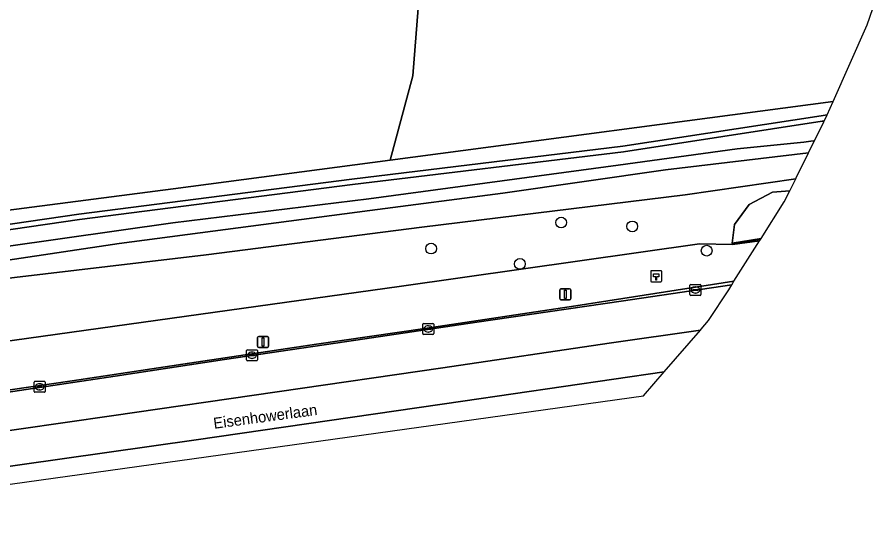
# Model space of a CAD drawing. Extents: x 162722 to 165104, y 384719 to 386284.
# Drawn here: x 164985.8 to 165063.9, y 385169 to 385215.6 of the extents above; entities that cross this region are included whole.
import ezdxf

# ---------------------------------------------------------------- set-up
doc = ezdxf.new("R2010")
doc.units = 0
for name, color, linetype in [('IMGEO_Berm_groen', 7, 'Continuous'), ('IMGEO_Berm_open', 7, 'Continuous'), ('IMGEO_Boom', 7, 'Continuous'), ('IMGEO_Grasland_overig', 7, 'Continuous'), ('IMGEO_Groenvoorziening', 7, 'Continuous'), ('IMGEO_Hectometerpaal', 7, 'Continuous'), ('IMGEO_Hek', 7, 'Continuous'), ('IMGEO_Kolk', 7, 'Continuous'), ('IMGEO_Lichtmast', 7, 'Continuous'), ('IMGEO_Loofbos', 7, 'Continuous'), ('IMGEO_Muur', 7, 'Continuous'), ('IMGEO_Oever', 7, 'Continuous'), ('IMGEO_Openbare_ruimte_label', 7, 'Continuous'), ('IMGEO_OVBaan_gesloten', 7, 'Continuous'), ('IMGEO_Rijbaan_regionaal_gesloten', 7, 'Continuous'), ('IMGEO_Sloot', 7, 'Continuous')]:
    doc.layers.add(name, color=color, linetype=linetype)

msp = doc.modelspace()

# ---------------------------------------------------------------- linework, layer by layer
at = {"layer": 'IMGEO_Berm_groen'}
for points in [[(165059.48, 385206.691), (165058.961, 385206.611), (165040.909, 385203.834), (165016.238, 385200.844), (164991.406, 385197.667), (164953.716, 385192.185), (164938.307, 385190.675), (164921.664, 385188.128), (164911.149, 385187.234), (164910.177, 385186.66), (164910.894, 385186.27), (164917.833, 385187.088), (164953.784, 385191.689), (164991.474, 385197.171), (165016.3, 385200.348), (165040.977, 385203.339), (165059.04, 385206.117), (165059.212, 385206.114)], [(165059.188, 385206.064), (165059.212, 385206.114), (165059.04, 385206.117)], [(165056.084, 385199.77), (165054.505, 385199.677), (165052.385, 385198.554), (165051.052, 385196.727), (165050.864, 385195.03), (165053.483, 385195.45), (165055.594, 385198.78)]]:
    msp.add_lwpolyline(points, close=True, dxfattribs=at)
for points in [[(164968.362, 385183.813), (165020.754, 385191.117), (165047.879, 385194.968), (165050.867, 385194.892), (165053.347, 385195.235), (165053.359, 385195.254), (165053.446, 385195.392), (165050.869, 385194.999), (165050.864, 385195.03), (165051.052, 385196.727), (165052.385, 385198.554), (165054.505, 385199.677), (165056.084, 385199.77), (165056.633, 385200.881), (165046.572, 385199.433), (165022.61, 385196.468), (165002.993, 385193.967), (164970.9, 385190.16)], [(164903.531, 385170.617), (164918.855, 385172.593), (164929.276, 385174.041), (164940.99, 385175.646), (164951.253, 385176.949), (164960.758, 385178.161), (164969.869, 385179.459), (164979.286, 385180.831), (164990.799, 385182.493), (165001.473, 385184.099), (165013.019, 385185.842), (165022.876, 385187.269), (165036.622, 385189.332), (165051.015, 385191.555), (165053.347, 385195.235), (165050.867, 385194.892), (165047.879, 385194.968), (165020.754, 385191.117), (164968.362, 385183.813), (164968.099, 385183.778), (164951.242, 385181.517), (164918.73, 385177.161), (164860.451, 385169.035)]]:
    msp.add_lwpolyline(points, dxfattribs=at)
at = {"layer": 'IMGEO_Berm_open'}
msp.add_lwpolyline([(164981.534, 385180.954), (164994.729, 385182.935), (165004.666, 385184.444), (165015.801, 385186.066), (165027.618, 385187.84), (165040.757, 385189.76), (165050.809, 385191.23), (165051.015, 385191.555), (165036.622, 385189.332), (165022.876, 385187.269), (165013.019, 385185.842), (165001.473, 385184.099), (164990.799, 385182.493), (164979.286, 385180.831)], dxfattribs=at)
at = {"layer": 'IMGEO_Boom'}
for centre in [(165035.293, 385196.896), (165041.759, 385196.546), (165023.459, 385194.527), (165048.531, 385194.339), (165031.539, 385193.132)]:
    msp.add_circle(centre, 0.489, dxfattribs=at)
at = {"layer": 'IMGEO_Grasland_overig'}
msp.add_lwpolyline([(165022.276, 385216.398), (165021.795, 385210.26), (165019.747, 385202.573), (165060.043, 385207.898), (165063.125, 385214.876), (165063.919, 385217.204)], dxfattribs=at)
at = {"layer": 'IMGEO_Groenvoorziening'}
msp.add_lwpolyline([(165060.043, 385207.898), (165019.747, 385202.573), (165000, 385199.963), (164973.558, 385196.527), (164948.665, 385192.871), (164944.012, 385192.188), (164938.87, 385191.433), (164911.149, 385187.234), (164921.664, 385188.128), (164938.307, 385190.675), (164953.716, 385192.185), (164991.406, 385197.667), (165016.238, 385200.844), (165040.909, 385203.834), (165058.961, 385206.611), (165059.48, 385206.691)], close=True, dxfattribs=at)
at = {"layer": 'IMGEO_Hectometerpaal'}
for p, q in [((165043.438, 385192.436), (165043.438, 385191.595)), ((165043.438, 385192.436), (165043.438, 385191.595)), ((165044.354, 385192.52), (165043.513, 385192.52)), ((165044.354, 385192.52), (165043.513, 385192.52)), ((165044.438, 385191.604), (165044.438, 385192.445)), ((165044.438, 385191.604), (165044.438, 385192.445)), ((165043.522, 385191.52), (165044.363, 385191.52)), ((165043.522, 385191.52), (165044.363, 385191.52))]:
    msp.add_line(p, q, dxfattribs=at)
msp.add_lwpolyline([(165043.963, 385191.664), (165043.903, 385191.664), (165043.903, 385191.969), (165043.683, 385191.969), (165043.683, 385192.238), (165044.183, 385192.238), (165044.183, 385191.969), (165043.963, 385191.969), (165043.963, 385191.664)], dxfattribs=at)
for centre, start, end in [((165043.516, 385192.442), 92.4484, 184.28452), ((165043.516, 385192.442), 92.4484, 184.28452), ((165044.36, 385192.442), 2.4484, 94.28452), ((165044.36, 385192.442), 2.4484, 94.28452), ((165043.516, 385191.598), 182.4484, 274.28452), ((165043.516, 385191.598), 182.4484, 274.28452), ((165044.36, 385191.598), 272.4484, 4.28452), ((165044.36, 385191.598), 272.4484, 4.28452)]:
    msp.add_arc(centre, 0.0779, start, end, dxfattribs=at)
at = {"layer": 'IMGEO_Hek'}
msp.add_lwpolyline([(164948.665, 385192.871), (164973.558, 385196.527), (165000, 385199.963), (165019.747, 385202.573), (165060.043, 385207.898)], dxfattribs=at)
at = {"layer": 'IMGEO_Kolk'}
for p, q in [((165047.008, 385190.338), (165047.008, 385191.19)), ((165047.083, 385191.264), (165047.935, 385191.264)), ((165047.496, 385191.044), (165047.521, 385191.044)), ((165048.009, 385191.19), (165048.009, 385190.338)), ((165047.935, 385190.264), (165047.083, 385190.264)), ((165047.267, 385190.758), (165047.267, 385190.77)), ((165047.705, 385190.721), (165047.307, 385190.721)), ((165047.31, 385190.807), (165047.708, 385190.807)), ((165047.519, 385190.484), (165047.494, 385190.484)), ((165047.751, 385190.77), (165047.751, 385190.758)), ((165022.699, 385186.791), (165022.699, 385187.643)), ((165022.774, 385187.717), (165023.626, 385187.717)), ((165022.958, 385187.211), (165022.958, 385187.223)), ((165023.396, 385187.174), (165022.998, 385187.174)), ((165023.001, 385187.26), (165023.399, 385187.26)), ((165023.187, 385187.497), (165023.212, 385187.497)), ((165023.442, 385187.223), (165023.442, 385187.211)), ((165023.7, 385187.643), (165023.7, 385186.791)), ((165023.626, 385186.717), (165022.774, 385186.717)), ((165023.21, 385186.937), (165023.185, 385186.937)), ((165006.67, 385184.398), (165006.67, 385185.25)), ((165006.745, 385185.324), (165007.597, 385185.324)), ((165006.929, 385184.818), (165006.929, 385184.83)), ((165007.367, 385184.781), (165006.969, 385184.781)), ((165006.972, 385184.867), (165007.37, 385184.867)), ((165007.158, 385185.104), (165007.183, 385185.104)), ((165007.413, 385184.83), (165007.413, 385184.818)), ((165007.671, 385185.25), (165007.671, 385184.398)), ((165007.597, 385184.324), (165006.745, 385184.324)), ((165007.181, 385184.544), (165007.156, 385184.544)), ((164987.421, 385182.454), (164988.273, 385182.454)), ((164987.346, 385181.528), (164987.346, 385182.38)), ((164987.605, 385181.948), (164987.605, 385181.96)), ((164988.043, 385181.911), (164987.645, 385181.911)), ((164987.648, 385181.997), (164988.046, 385181.997)), ((164987.857, 385181.674), (164987.832, 385181.674)), ((164987.834, 385182.234), (164987.859, 385182.234)), ((164988.089, 385181.96), (164988.089, 385181.948)), ((164988.347, 385182.38), (164988.347, 385181.528)), ((164988.273, 385181.454), (164987.421, 385181.454))]:
    msp.add_line(p, q, dxfattribs=at)
for points in [[(165047.008, 385190.338), (165047.008, 385191.19)], [(165047.083, 385191.264), (165047.935, 385191.264)], [(165048.009, 385191.19), (165048.009, 385190.338)], [(165047.935, 385190.264), (165047.083, 385190.264)], [(165022.699, 385186.791), (165022.699, 385187.643)], [(165022.774, 385187.717), (165023.626, 385187.717)], [(165023.7, 385187.643), (165023.7, 385186.791)], [(165023.626, 385186.717), (165022.774, 385186.717)], [(165006.67, 385184.398), (165006.67, 385185.25)], [(165006.745, 385185.324), (165007.597, 385185.324)], [(165007.671, 385185.25), (165007.671, 385184.398)], [(165007.597, 385184.324), (165006.745, 385184.324)], [(164987.421, 385182.454), (164988.273, 385182.454)], [(164987.346, 385181.528), (164987.346, 385182.38)], [(164988.347, 385182.38), (164988.347, 385181.528)], [(164988.273, 385181.454), (164987.421, 385181.454)]]:
    msp.add_lwpolyline(points, dxfattribs=at)
for centre, radius, start, end in [((165047.085, 385191.188), 0.0765, 91.55205, 178.44795), ((165047.085, 385191.188), 0.0765, 91.55205, 178.44795), ((165047.933, 385191.188), 0.0765, 1.55205, 88.44795), ((165047.933, 385191.188), 0.0765, 1.55205, 88.44795), ((165047.085, 385190.34), 0.0765, 181.55205, 268.44795), ((165047.085, 385190.34), 0.0765, 181.55205, 268.44795), ((165047.307, 385190.767), 0.0403, 85.87752, 175.75265), ((165047.304, 385190.757), 0.0366, 178.93798, 274.71019), ((165047.708, 385190.764), 0.043, 264.86636, 352.45326), ((165047.712, 385190.769), 0.0386, 1.73085, 96.63898), ((165047.933, 385190.34), 0.0765, 271.55205, 358.44795), ((165047.933, 385190.34), 0.0765, 271.55205, 358.44795), ((165022.776, 385187.641), 0.0765, 91.55205, 178.44795), ((165022.776, 385187.641), 0.0765, 91.55205, 178.44795), ((165022.998, 385187.22), 0.0403, 85.87752, 175.75265), ((165022.995, 385187.21), 0.0366, 178.93798, 274.71019), ((165023.399, 385187.217), 0.043, 264.86636, 352.45326), ((165023.403, 385187.222), 0.0386, 1.73085, 96.63898), ((165023.624, 385187.641), 0.0765, 1.55205, 88.44795), ((165023.624, 385187.641), 0.0765, 1.55205, 88.44795), ((165022.776, 385186.793), 0.0765, 181.55205, 268.44795), ((165022.776, 385186.793), 0.0765, 181.55205, 268.44795), ((165023.624, 385186.793), 0.0765, 271.55205, 358.44795), ((165023.624, 385186.793), 0.0765, 271.55205, 358.44795), ((165006.747, 385185.248), 0.0765, 91.55205, 178.44795), ((165006.747, 385185.248), 0.0765, 91.55205, 178.44795), ((165006.969, 385184.827), 0.0403, 85.87752, 175.75265), ((165006.966, 385184.817), 0.0366, 178.93798, 274.71019), ((165007.37, 385184.824), 0.043, 264.86636, 352.45326), ((165007.374, 385184.829), 0.0386, 1.73085, 96.63898), ((165007.595, 385185.248), 0.0765, 1.55205, 88.44795), ((165007.595, 385185.248), 0.0765, 1.55205, 88.44795), ((165006.747, 385184.4), 0.0765, 181.55205, 268.44795), ((165006.747, 385184.4), 0.0765, 181.55205, 268.44795), ((165007.595, 385184.4), 0.0765, 271.55205, 358.44795), ((165007.595, 385184.4), 0.0765, 271.55205, 358.44795), ((164987.423, 385182.378), 0.0765, 91.55205, 178.44795), ((164987.423, 385182.378), 0.0765, 91.55205, 178.44795), ((164988.271, 385182.378), 0.0765, 1.55205, 88.44795), ((164988.271, 385182.378), 0.0765, 1.55205, 88.44795), ((164987.645, 385181.957), 0.0403, 85.87752, 175.75265), ((164987.642, 385181.947), 0.0366, 178.93798, 274.71019), ((164988.046, 385181.954), 0.043, 264.86636, 352.45326), ((164988.05, 385181.959), 0.0386, 1.73085, 96.63898), ((164987.423, 385181.53), 0.0765, 181.55205, 268.44795), ((164987.423, 385181.53), 0.0765, 181.55205, 268.44795), ((164988.271, 385181.53), 0.0765, 271.55205, 358.44795), ((164988.271, 385181.53), 0.0765, 271.55205, 358.44795)]:
    msp.add_arc(centre, radius, start, end, dxfattribs=at)
for centre, major_axis, ratio, start_param, end_param in [((165047.495, 385190.764), (-0.387, 0.002), 0.722429, 4.712389, 7.853982), ((165047.52, 385190.764), (-0.39, 0.002), 0.717154, 1.570796, 4.712389), ((165023.186, 385187.217), (-0.387, 0.002), 0.722429, 4.712389, 7.853982), ((165023.211, 385187.217), (-0.39, 0.002), 0.717154, 1.570796, 4.712389), ((165007.157, 385184.824), (-0.387, 0.002), 0.722429, 4.712389, 7.853982), ((165007.182, 385184.824), (-0.39, 0.002), 0.717154, 1.570796, 4.712389), ((164987.833, 385181.954), (-0.387, 0.002), 0.722429, 4.712389, 7.853982), ((164987.858, 385181.954), (-0.39, 0.002), 0.717154, 1.570796, 4.712389)]:
    msp.add_ellipse(centre, major_axis=major_axis, ratio=ratio, start_param=start_param, end_param=end_param, dxfattribs=at)
at = {"layer": 'IMGEO_Lichtmast'}
for p, q in [((165035.168, 385189.976), (165035.168, 385190.776)), ((165035.168, 385190.776), (165035.168, 385189.976)), ((165035.268, 385190.876), (165036.058, 385190.876)), ((165036.058, 385190.876), (165035.268, 385190.876)), ((165036.158, 385190.776), (165036.158, 385189.976)), ((165036.158, 385189.976), (165036.158, 385190.776)), ((165036.058, 385189.876), (165035.268, 385189.876)), ((165035.268, 385189.876), (165036.058, 385189.876)), ((165007.679, 385185.64), (165007.679, 385186.44)), ((165007.679, 385186.44), (165007.679, 385185.64)), ((165007.779, 385186.54), (165008.569, 385186.54)), ((165008.569, 385186.54), (165007.779, 385186.54)), ((165008.669, 385186.44), (165008.669, 385185.64)), ((165008.669, 385185.64), (165008.669, 385186.44)), ((165008.569, 385185.54), (165007.779, 385185.54)), ((165007.779, 385185.54), (165008.569, 385185.54))]:
    msp.add_line(p, q, dxfattribs=at)
for points in [[(165035.588, 385190.751), (165035.738, 385190.751), (165035.738, 385190.001), (165035.588, 385190.001), (165035.588, 385190.751)], [(165008.099, 385186.415), (165008.249, 385186.415), (165008.249, 385185.665), (165008.099, 385185.665), (165008.099, 385186.415)]]:
    msp.add_lwpolyline(points, dxfattribs=at)
for centre, start, end in [((165035.268, 385190.776), 90, 180), ((165035.268, 385190.776), 90, 180), ((165036.058, 385190.776), 0, 90), ((165036.058, 385190.776), 360, 90), ((165035.268, 385189.976), 180, 270), ((165035.268, 385189.976), 180, 270), ((165036.058, 385189.976), 270, 0), ((165036.058, 385189.976), 270, 0), ((165007.779, 385186.44), 90, 180), ((165007.779, 385186.44), 90, 180), ((165008.569, 385186.44), 0, 90), ((165008.569, 385186.44), 360, 90), ((165007.779, 385185.64), 180, 270), ((165007.779, 385185.64), 180, 270), ((165008.569, 385185.64), 270, 0), ((165008.569, 385185.64), 270, 0)]:
    msp.add_arc(centre, 0.1, start, end, dxfattribs=at)
at = {"layer": 'IMGEO_Loofbos'}
msp.add_lwpolyline([(164938.805, 385271.383), (164942.316, 385199.055), (164944.012, 385192.188), (164948.665, 385192.871), (164973.558, 385196.527), (165000, 385199.963), (165019.747, 385202.573), (165021.795, 385210.26), (165022.276, 385216.398)], dxfattribs=at)
at = {"layer": 'IMGEO_Muur'}
msp.add_lwpolyline([(165053.483, 385195.45), (165050.864, 385195.03), (165050.869, 385194.999), (165053.446, 385195.392)], close=True, dxfattribs=at)
at = {"layer": 'IMGEO_Oever'}
for points in [[(165058.32, 385204.292), (165059.06, 385205.789), (165059.188, 385206.064), (165059.04, 385206.117), (165040.977, 385203.339), (165016.3, 385200.348), (164991.474, 385197.171), (164953.784, 385191.689), (164917.833, 385187.088), (164910.894, 385186.27), (164911.122, 385184.714), (164913.114, 385184.932), (164925.692, 385186.701), (164937.655, 385188.32), (164953.469, 385190.103), (164970.806, 385192.765), (164984.786, 385194.718), (164999.968, 385196.865), (165017.792, 385199.05), (165040.475, 385202.109), (165051.309, 385203.601), (165057.357, 385204.215), (165058.217, 385204.333)], [(165057.801, 385203.244), (165044.792, 385201.697), (165029.992, 385199.576), (165017.898, 385197.989), (164995.072, 385194.986), (164984.941, 385193.483), (164970.723, 385191.659), (164953.531, 385188.961), (164937.762, 385187.167), (164925.973, 385185.725), (164911.559, 385183.484), (164911.307, 385183.45), (164911.449, 385182.479), (164915.026, 385183.003), (164921.472, 385183.939), (164943.885, 385186.693), (164970.9, 385190.16), (165002.993, 385193.967), (165022.61, 385196.468), (165046.572, 385199.433), (165056.633, 385200.881), (165056.671, 385200.957)]]:
    msp.add_lwpolyline(points, close=True, dxfattribs=at)
at = {"layer": 'IMGEO_OVBaan_gesloten'}
msp.add_lwpolyline([(165047.958, 385187.118), (165048.034, 385187.206), (165048.707, 385187.985), (165050.531, 385190.791), (165050.809, 385191.23), (165040.757, 385189.76), (165027.618, 385187.84), (165015.801, 385186.066), (165004.666, 385184.444), (164994.729, 385182.935), (164981.534, 385180.954), (164972.692, 385179.653), (164968.758, 385179.103), (164968.824, 385178.639), (164969.236, 385175.718), (164977.482, 385176.881), (164994.37, 385179.303), (165024.534, 385183.687), (165039.653, 385185.921)], close=True, dxfattribs=at)
at = {"layer": 'IMGEO_Rijbaan_regionaal_gesloten'}
for points in [[(165044.664, 385183.305), (165047.958, 385187.118), (165039.653, 385185.921), (165024.534, 385183.687), (164994.37, 385179.303), (164977.482, 385176.881), (164969.236, 385175.718), (164969.689, 385172.509), (164977.872, 385173.691), (165002.083, 385177.121), (165026.337, 385180.643)], [(164969.906, 385170.97), (165042.788, 385181.133), (165044.664, 385183.305), (165026.337, 385180.643), (165002.083, 385177.121), (164977.872, 385173.691), (164969.689, 385172.509)]]:
    msp.add_lwpolyline(points, close=True, dxfattribs=at)
at = {"layer": 'IMGEO_Sloot'}
msp.add_lwpolyline([(164984.941, 385193.483), (164995.072, 385194.986), (165017.898, 385197.989), (165029.992, 385199.576), (165044.792, 385201.697), (165057.801, 385203.244), (165058.32, 385204.292), (165058.217, 385204.333), (165057.357, 385204.215), (165051.309, 385203.601), (165040.475, 385202.109), (165017.792, 385199.05), (164999.968, 385196.865), (164984.786, 385194.718)], dxfattribs=at)

# ---------------------------------------------------------------- texts
at = {"layer": 'IMGEO_Openbare_ruimte_label'}
msp.add_text('Eisenhowerlaan', height=1, rotation=7.64387, dxfattribs=at).set_placement((165003.722, 385178.13))

doc.saveas('drawing.dxf')
